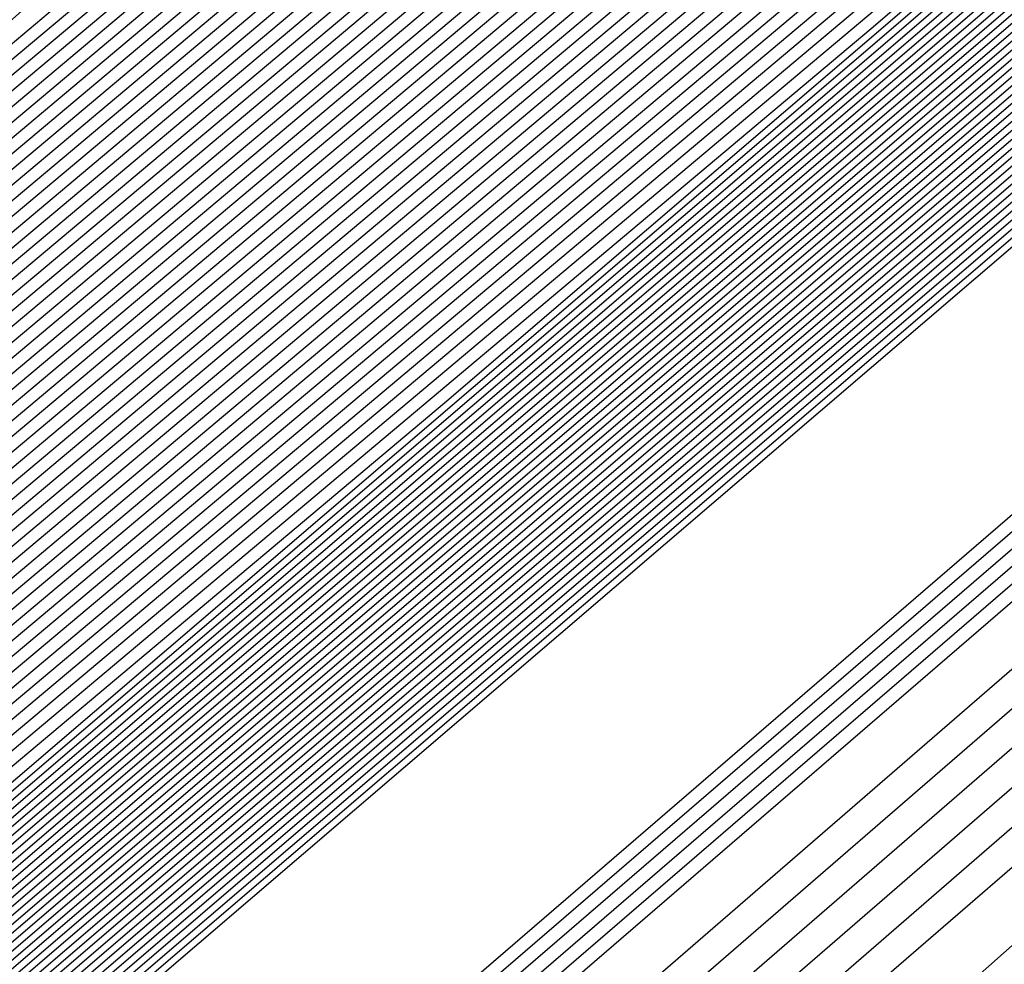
# Model space of a CAD drawing. Extents: x 3249832 to 3255657, y 13789405 to 13793316.
# Tile 763 of 1056: x 3253207.784 to 3253208.048, y 13791256.553 to 13791256.807. Entities that reach past the tile are written whole.
import ezdxf

# ---------------------------------------------------------------- set-up
doc = ezdxf.new("R2010")
doc.units = 0
doc.header["$LTSCALE"] = 100
doc.header["$MEASUREMENT"] = 0
for name, color, linetype in [('GRATIO_03231_CON', 1, 'CONTINUOUS'), ('GRATIO_0323_ICON', 1, 'CONTINUOUS'), ('TARGETS_EAST', 7, 'CONTINUOUS')]:
    doc.layers.add(name, color=color, linetype=linetype)

# ---------------------------------------------------------------- blocks, each defined once
blk = doc.blocks.new('Gratio_032316_contours')
at = {"layer": 'GRATIO_03231_CON', "color": 5, "linetype": 'Continuous', "flags": 128}
for points in [[(3253294.02117, 13791331.04278), (3253275.51252, 13791314.84857), (3253259.74641, 13791301.11971), (3253250.90118, 13791293.4869), (3253247.60749, 13791290.71421), (3253247.10911, 13791290.34906), (3253246.71171, 13791290.01217), (3253243.96878, 13791287.61762), (3253236.49572, 13791281.15281), (3253223.09361, 13791269.61112), (3253207.30623, 13791256.00981), (3253193.86302, 13791244.37213), (3253186.31196, 13791237.71784), (3253183.47503, 13791235.05279)], [(3253293.83167, 13791330.88045), (3253275.39736, 13791314.75135), (3253259.6945, 13791301.07777), (3253250.88464, 13791293.47583), (3253247.60402, 13791290.71447), (3253247.10757, 13791290.35085), (3253246.69656, 13791290.00204), (3253243.85762, 13791287.52479), (3253236.12374, 13791280.8358), (3253222.25472, 13791268.89288), (3253205.91767, 13791254.81834), (3253192.00653, 13791242.77561), (3253184.19264, 13791235.88971), (3253181.25697, 13791233.1319)], [(3253293.64218, 13791330.71812), (3253275.28219, 13791314.65413), (3253259.64258, 13791301.03582), (3253250.8681, 13791293.46475), (3253247.60055, 13791290.71473), (3253247.10604, 13791290.35265), (3253246.68141, 13791289.99191), (3253243.74646, 13791287.43197), (3253235.75176, 13791280.51879), (3253221.41583, 13791268.17464), (3253204.52912, 13791253.62687), (3253190.15004, 13791241.1791), (3253182.07332, 13791234.06158)], [(3253293.45268, 13791330.55578), (3253275.16702, 13791314.55691), (3253259.59067, 13791300.99388), (3253250.85155, 13791293.45368), (3253247.59708, 13791290.71499), (3253247.10451, 13791290.35445), (3253246.66626, 13791289.98178), (3253243.6353, 13791287.33914), (3253235.37978, 13791280.20179), (3253220.57694, 13791267.4564), (3253203.14057, 13791252.4354), (3253188.29355, 13791239.58258), (3253179.954, 13791232.23346)], [(3253308.44452, 13791343.76579), (3253293.07368, 13791330.23112), (3253274.93669, 13791314.36246), (3253259.48684, 13791300.90999), (3253250.81847, 13791293.43152), (3253247.59013, 13791290.71551), (3253247.10144, 13791290.35804), (3253246.63595, 13791289.96152), (3253243.41298, 13791287.15349), (3253234.63582, 13791279.56777), (3253218.89917, 13791266.01993), (3253200.36346, 13791250.05246), (3253184.58057, 13791236.38955), (3253175.71733, 13791228.58423), (3253172.40047, 13791225.5046), (3253171.87167, 13791224.84758), (3253171.83099, 13791224.68776), (3253171.81192, 13791224.61054), (3253171.80631, 13791224.57903), (3253171.80709, 13791224.56196), (3253171.81141, 13791224.55077), (3253171.8175, 13791224.5425)], [(3253308.192, 13791343.54795), (3253292.88418, 13791330.06879), (3253274.82152, 13791314.26524), (3253259.43492, 13791300.86805), (3253250.80192, 13791293.42045), (3253247.58666, 13791290.71576), (3253247.09991, 13791290.35984), (3253246.63023, 13791289.95949), (3253243.37731, 13791287.12548), (3253234.5186, 13791279.46953), (3253219.10173, 13791266.20888), (3253203.65505, 13791252.98282), (3253196.57706, 13791247.03615)], [(3253307.93948, 13791343.33011), (3253292.69468, 13791329.90645), (3253274.70635, 13791314.16802), (3253259.38301, 13791300.82611), (3253250.78538, 13791293.40937), (3253247.58319, 13791290.71602), (3253247.09838, 13791290.36164), (3253246.63006, 13791289.96223), (3253243.38596, 13791287.13554), (3253234.55099, 13791279.49977), (3253219.17525, 13791266.27429), (3253203.76972, 13791253.08339), (3253196.71057, 13791247.15255)], [(3253307.68696, 13791343.11228), (3253292.50518, 13791329.74412), (3253274.59119, 13791314.0708), (3253259.33109, 13791300.78416), (3253250.76884, 13791293.3983), (3253247.57972, 13791290.71628), (3253247.09685, 13791290.36343), (3253246.62988, 13791289.96496), (3253243.39462, 13791287.1456), (3253234.58339, 13791279.53), (3253219.24877, 13791266.33971), (3253203.88439, 13791253.18397), (3253196.84408, 13791247.26894)], [(3253307.18192, 13791342.67661), (3253292.12619, 13791329.41946), (3253274.36086, 13791313.87636), (3253259.22726, 13791300.70028), (3253250.73575, 13791293.37615), (3253247.57277, 13791290.7168), (3253247.09378, 13791290.36703), (3253246.62953, 13791289.97042), (3253243.41193, 13791287.16573), (3253234.64818, 13791279.59048), (3253219.39582, 13791266.47055), (3253204.11372, 13791253.38512), (3253197.11109, 13791247.50173)], [(3253306.9294, 13791342.45877), (3253291.93669, 13791329.25712), (3253274.24569, 13791313.77914), (3253259.17535, 13791300.65833), (3253250.71921, 13791293.36507), (3253247.5693, 13791290.71706), (3253247.09225, 13791290.36882), (3253246.62935, 13791289.97315), (3253243.42058, 13791287.17579), (3253234.68057, 13791279.62072), (3253219.46933, 13791266.53596), (3253204.22838, 13791253.4857), (3253197.2446, 13791247.61813)], [(3253306.67688, 13791342.24094), (3253291.74719, 13791329.09479), (3253274.13052, 13791313.68192), (3253259.12343, 13791300.61639), (3253250.70267, 13791293.354), (3253247.56583, 13791290.71731), (3253247.09072, 13791290.37062), (3253246.62918, 13791289.97588), (3253243.42924, 13791287.18585), (3253234.71297, 13791279.65096), (3253219.54285, 13791266.60138), (3253204.34305, 13791253.58627), (3253197.37811, 13791247.73453)], [(3253306.42436, 13791342.0231), (3253291.55769, 13791328.93246), (3253274.01535, 13791313.58469), (3253259.07151, 13791300.57445), (3253250.68613, 13791293.34292), (3253247.56236, 13791290.71757), (3253247.08919, 13791290.37242), (3253246.629, 13791289.97862), (3253243.43789, 13791287.19591), (3253234.74536, 13791279.68119), (3253219.61637, 13791266.6668), (3253204.45771, 13791253.68685), (3253197.51162, 13791247.85092)], [(3253305.91932, 13791341.58743), (3253291.17869, 13791328.60779), (3253273.78502, 13791313.39025), (3253258.96768, 13791300.49056), (3253250.65304, 13791293.32077), (3253247.55541, 13791290.71809), (3253247.08612, 13791290.37601), (3253246.62865, 13791289.98408), (3253243.4552, 13791287.21604), (3253234.81015, 13791279.74167), (3253219.76341, 13791266.79763), (3253204.68704, 13791253.888), (3253197.77863, 13791248.08372)], [(3253305.6668, 13791341.36959), (3253290.98919, 13791328.44546), (3253273.66985, 13791313.29303), (3253258.91577, 13791300.44861), (3253250.6365, 13791293.30969), (3253247.55194, 13791290.71835), (3253247.08459, 13791290.37781), (3253246.62848, 13791289.98681), (3253243.46386, 13791287.2261), (3253234.84255, 13791279.77191), (3253219.83693, 13791266.86305), (3253204.80171, 13791253.98858), (3253197.91214, 13791248.20012)], [(3253305.41428, 13791341.15176), (3253290.79969, 13791328.28313), (3253273.55469, 13791313.19581), (3253258.86385, 13791300.40667), (3253250.61995, 13791293.29862), (3253247.54847, 13791290.71861), (3253247.08306, 13791290.3796), (3253246.6283, 13791289.98954), (3253243.47251, 13791287.23616), (3253234.87494, 13791279.80214), (3253219.91045, 13791266.92847), (3253204.91637, 13791254.08915), (3253198.04565, 13791248.31651)], [(3253305.16176, 13791340.93392), (3253290.6102, 13791328.1208), (3253273.43952, 13791313.09859), (3253258.81194, 13791300.36473), (3253250.60341, 13791293.28754), (3253247.545, 13791290.71886), (3253247.08152, 13791290.3814), (3253246.62812, 13791289.99227), (3253243.48117, 13791287.24622), (3253234.90734, 13791279.83238), (3253219.98397, 13791266.99388), (3253205.03104, 13791254.18973), (3253198.17916, 13791248.43291)], [(3253304.65672, 13791340.49825), (3253290.2312, 13791327.79613), (3253273.20919, 13791312.90414), (3253258.70811, 13791300.28084), (3253250.57033, 13791293.26539), (3253247.53805, 13791290.71938), (3253247.07846, 13791290.385), (3253246.62777, 13791289.99774), (3253243.49848, 13791287.26634), (3253234.97213, 13791279.89286), (3253220.13101, 13791267.12472), (3253205.26037, 13791254.39088), (3253198.44617, 13791248.6657)], [(3253304.4042, 13791340.28041), (3253290.0417, 13791327.6338), (3253273.09402, 13791312.80692), (3253258.65619, 13791300.2389), (3253250.55378, 13791293.25432), (3253247.53458, 13791290.71964), (3253247.07693, 13791290.38679), (3253246.6276, 13791290.00047), (3253243.50713, 13791287.2764), (3253235.00453, 13791279.9231), (3253220.20453, 13791267.19013), (3253205.37503, 13791254.49146), (3253198.57968, 13791248.7821)], [(3253304.15168, 13791340.06258), (3253289.8522, 13791327.47147), (3253272.97886, 13791312.7097), (3253258.60428, 13791300.19695), (3253250.53724, 13791293.24324), (3253247.53111, 13791290.7199), (3253247.07539, 13791290.38859), (3253246.62742, 13791290.0032), (3253243.51579, 13791287.28647), (3253235.03692, 13791279.95333), (3253220.27805, 13791267.25555), (3253205.4897, 13791254.59203), (3253198.71319, 13791248.8985)], [(3253303.89916, 13791339.84474), (3253289.6627, 13791327.30914), (3253272.86369, 13791312.61248), (3253258.55236, 13791300.15501), (3253250.5207, 13791293.23216), (3253247.52764, 13791290.72015), (3253247.07386, 13791290.39039), (3253246.62724, 13791290.00593), (3253243.52444, 13791287.29653), (3253235.06932, 13791279.98357), (3253220.35157, 13791267.32097), (3253205.60436, 13791254.69261), (3253198.8467, 13791249.01489)], [(3253303.39412, 13791339.40907), (3253289.2837, 13791326.98447), (3253272.63335, 13791312.41804), (3253258.44853, 13791300.07112), (3253250.48761, 13791293.21001), (3253247.52069, 13791290.72067), (3253247.0708, 13791290.39398), (3253246.62689, 13791290.0114), (3253243.54175, 13791287.31665), (3253235.13411, 13791280.04405), (3253220.49861, 13791267.4518), (3253205.83369, 13791254.89376), (3253199.11371, 13791249.24769)], [(3253303.1416, 13791339.19123), (3253289.09421, 13791326.82214), (3253272.51819, 13791312.32081), (3253258.39661, 13791300.02918), (3253250.47107, 13791293.19894), (3253247.51722, 13791290.72093), (3253247.06927, 13791290.39578), (3253246.62672, 13791290.01413), (3253243.55041, 13791287.32671), (3253235.1665, 13791280.07429), (3253220.57213, 13791267.51722), (3253205.94836, 13791254.99434), (3253199.24722, 13791249.36409)], [(3253302.88908, 13791338.9734), (3253288.90471, 13791326.65981), (3253272.40302, 13791312.22359), (3253258.3447, 13791299.98724), (3253250.45453, 13791293.18786), (3253247.51375, 13791290.72119), (3253247.06773, 13791290.39757), (3253246.62654, 13791290.01686), (3253243.55907, 13791287.33677), (3253235.1989, 13791280.10452), (3253220.64565, 13791267.58263), (3253206.06302, 13791255.09491), (3253199.38073, 13791249.48048)], [(3253302.63656, 13791338.75556), (3253288.71521, 13791326.49747), (3253272.28786, 13791312.12637), (3253258.29278, 13791299.94529), (3253250.43798, 13791293.17679), (3253247.51028, 13791290.72145), (3253247.0662, 13791290.39937), (3253246.62637, 13791290.01959), (3253243.56772, 13791287.34683), (3253235.23129, 13791280.13476), (3253220.71917, 13791267.64805), (3253206.17769, 13791255.19549), (3253199.51423, 13791249.59688)], [(3253302.13153, 13791338.31989), (3253288.33621, 13791326.17281), (3253272.05752, 13791311.93193), (3253258.18895, 13791299.8614), (3253250.4049, 13791293.15464), (3253247.50334, 13791290.72196), (3253247.06314, 13791290.40297), (3253246.62601, 13791290.02505), (3253243.58503, 13791287.36696), (3253235.29608, 13791280.19524), (3253220.86621, 13791267.77889), (3253206.40702, 13791255.39664), (3253199.78125, 13791249.82967)], [(3253301.879, 13791338.10206), (3253288.14671, 13791326.01048), (3253271.94236, 13791311.83471), (3253258.13704, 13791299.81946), (3253250.38836, 13791293.14356), (3253247.49986, 13791290.72222), (3253247.0616, 13791290.40476), (3253246.62584, 13791290.02779), (3253243.59369, 13791287.37702), (3253235.32848, 13791280.22547), (3253220.93973, 13791267.8443), (3253206.52168, 13791255.49722), (3253199.91476, 13791249.94607)], [(3253301.62648, 13791337.88422), (3253287.95721, 13791325.84815), (3253271.82719, 13791311.73748), (3253258.08512, 13791299.77752), (3253250.37181, 13791293.13248), (3253247.49639, 13791290.72248), (3253247.06007, 13791290.40656), (3253246.62566, 13791290.03052), (3253243.60234, 13791287.38708), (3253235.36087, 13791280.25571), (3253221.01325, 13791267.90972), (3253206.63635, 13791255.59779), (3253200.04827, 13791250.06247)], [(3253301.37397, 13791337.66638), (3253287.76771, 13791325.68581), (3253271.71202, 13791311.64027), (3253258.03321, 13791299.73557), (3253250.35527, 13791293.12141), (3253247.49292, 13791290.72274), (3253247.05854, 13791290.40836), (3253246.62549, 13791290.03325), (3253243.611, 13791287.39714), (3253235.39327, 13791280.28595), (3253221.08677, 13791267.97514), (3253206.75101, 13791255.69837), (3253200.18178, 13791250.17887)], [(3253300.86893, 13791337.23071), (3253287.38872, 13791325.36115), (3253271.48169, 13791311.44582), (3253257.92938, 13791299.65169), (3253250.32219, 13791293.09926), (3253247.48598, 13791290.72325), (3253247.05547, 13791290.41195), (3253246.62514, 13791290.03871), (3253243.62831, 13791287.41727), (3253235.45806, 13791280.34643), (3253221.23381, 13791268.10597), (3253206.98034, 13791255.89952), (3253200.44879, 13791250.41166)], [(3253300.61641, 13791337.01288), (3253287.19922, 13791325.19882), (3253271.36652, 13791311.3486), (3253257.87746, 13791299.60974), (3253250.30564, 13791293.08818), (3253247.4825, 13791290.72351), (3253247.05394, 13791290.41375), (3253246.62496, 13791290.04144), (3253243.63696, 13791287.42733), (3253235.49045, 13791280.37666), (3253221.30733, 13791268.17139), (3253207.09501, 13791256.0001), (3253200.5823, 13791250.52806)], [(3253300.36389, 13791336.79504), (3253287.00972, 13791325.03648), (3253271.25136, 13791311.25138), (3253257.82555, 13791299.5678), (3253250.2891, 13791293.07711), (3253247.47903, 13791290.72377), (3253247.05241, 13791290.41554), (3253246.62478, 13791290.04418), (3253243.64562, 13791287.43739), (3253235.52285, 13791280.4069), (3253221.38085, 13791268.2368), (3253207.20967, 13791256.10068), (3253200.71581, 13791250.64445)], [(3253300.11137, 13791336.57721), (3253286.82022, 13791324.87415), (3253271.13619, 13791311.15416), (3253257.77363, 13791299.52586), (3253250.27256, 13791293.06603), (3253247.47556, 13791290.72403), (3253247.05088, 13791290.41734), (3253246.62461, 13791290.04691), (3253243.65427, 13791287.44745), (3253235.55525, 13791280.43714), (3253221.45437, 13791268.30222), (3253207.32434, 13791256.20125), (3253200.84931, 13791250.76085)], [(3253299.60633, 13791336.14153), (3253286.44122, 13791324.54949), (3253270.90586, 13791310.95971), (3253257.6698, 13791299.44197), (3253250.23947, 13791293.04388), (3253247.46862, 13791290.72454), (3253247.04781, 13791290.42093), (3253246.62426, 13791290.05237), (3253243.67158, 13791287.46757), (3253235.62004, 13791280.49761), (3253221.60141, 13791268.43306), (3253207.55367, 13791256.4024), (3253201.11633, 13791250.99364)], [(3253299.35381, 13791335.9237), (3253286.25172, 13791324.38716), (3253270.79069, 13791310.86249), (3253257.61789, 13791299.40003), (3253250.22293, 13791293.0328), (3253247.46514, 13791290.7248), (3253247.04628, 13791290.42273), (3253246.62408, 13791290.0551), (3253243.68024, 13791287.47763), (3253235.65243, 13791280.52785), (3253221.67493, 13791268.49847), (3253207.66834, 13791256.50298), (3253201.24984, 13791251.11004)], [(3253299.10129, 13791335.70586), (3253286.06223, 13791324.22482), (3253270.67552, 13791310.76527), (3253257.56597, 13791299.35808), (3253250.20639, 13791293.02173), (3253247.46167, 13791290.72506), (3253247.04475, 13791290.42453), (3253246.62391, 13791290.05783), (3253243.68889, 13791287.4877), (3253235.68483, 13791280.55809), (3253221.74845, 13791268.56389), (3253207.783, 13791256.60355), (3253201.38335, 13791251.22644)], [(3253298.84877, 13791335.48803), (3253285.87273, 13791324.06249), (3253270.56035, 13791310.66805), (3253257.51405, 13791299.31614), (3253250.18984, 13791293.01065), (3253247.4582, 13791290.72532), (3253247.04322, 13791290.42633), (3253246.62373, 13791290.06056), (3253243.69755, 13791287.49776), (3253235.71722, 13791280.58833), (3253221.82197, 13791268.62931), (3253207.89767, 13791256.70413), (3253201.51686, 13791251.34284)], [(3253298.34373, 13791335.05235), (3253285.49373, 13791323.73782), (3253270.33006, 13791310.47357), (3253257.41034, 13791299.23211), (3253250.15702, 13791292.9882), (3253247.45165, 13791290.72536), (3253247.04061, 13791290.42937), (3253246.62378, 13791290.06555), (3253243.71512, 13791287.51757), (3253235.78213, 13791280.64867), (3253221.96904, 13791268.7601), (3253208.127, 13791256.90528), (3253201.78387, 13791251.57563)], [(3253298.09121, 13791334.83452), (3253285.30424, 13791323.57548), (3253270.21493, 13791310.37629), (3253257.35856, 13791299.19), (3253250.14077, 13791292.97675), (3253247.44864, 13791290.72505), (3253247.03961, 13791290.4305), (3253246.62406, 13791290.06771), (3253243.72406, 13791287.52727), (3253235.81466, 13791280.67874), (3253222.0426, 13791268.82547), (3253208.24167, 13791257.00585), (3253201.91738, 13791251.69203)], [(3253297.83869, 13791334.61668), (3253285.11475, 13791323.41314), (3253270.09981, 13791310.27902), (3253257.30679, 13791299.14788), (3253250.12455, 13791292.96527), (3253247.44567, 13791290.72468), (3253247.03867, 13791290.43158), (3253246.62439, 13791290.06982), (3253243.73305, 13791287.53693), (3253235.8472, 13791280.70879), (3253222.11616, 13791268.89083), (3253208.35634, 13791257.10642), (3253202.05089, 13791251.80842)], [(3253222.18973, 13791268.9562), (3253208.47101, 13791257.20698), (3253202.18439, 13791251.92482), (3253202.18439, 13791251.92482), (3253208.30778, 13791257.39414), (3253221.8874, 13791269.30278)], [(3253222.33685, 13791269.08692), (3253208.70035, 13791257.40813), (3253202.45141, 13791252.15761), (3253202.45141, 13791252.15761), (3253208.5381, 13791257.59416), (3253222.03635, 13791269.43142)], [(3253222.41042, 13791269.15229), (3253208.81502, 13791257.50869), (3253202.58492, 13791252.27401), (3253202.58492, 13791252.27401), (3253208.65326, 13791257.69417), (3253222.11082, 13791269.49575)], [(3253222.48398, 13791269.21765), (3253208.92969, 13791257.60926), (3253202.71843, 13791252.39041), (3253202.71843, 13791252.39041), (3253208.76842, 13791257.79418), (3253222.18529, 13791269.56007)], [(3253222.55754, 13791269.28301), (3253209.04436, 13791257.70983), (3253202.85194, 13791252.50681), (3253202.85193, 13791252.50681), (3253208.88358, 13791257.89419), (3253222.25977, 13791269.62439)], [(3253222.70467, 13791269.41374), (3253209.2737, 13791257.91097), (3253203.11895, 13791252.7396), (3253203.11895, 13791252.7396), (3253209.1139, 13791258.0942), (3253222.40871, 13791269.75304)], [(3253222.77823, 13791269.4791), (3253209.38837, 13791258.01154), (3253203.25246, 13791252.856), (3253203.25246, 13791252.856), (3253209.22906, 13791258.19421), (3253222.48319, 13791269.81736)], [(3253222.8518, 13791269.54447), (3253209.50304, 13791258.11211), (3253203.38597, 13791252.97239), (3253203.38597, 13791252.97239), (3253209.34422, 13791258.29422), (3253222.55766, 13791269.88168)], [(3253222.92536, 13791269.60983), (3253209.61771, 13791258.21268), (3253203.51947, 13791253.08879), (3253203.51947, 13791253.08879), (3253209.45938, 13791258.39423), (3253222.63214, 13791269.946)], [(3253294.55593, 13791331.78482), (3253282.65133, 13791321.30274), (3253268.6032, 13791309.01445), (3253256.6338, 13791298.60027), (3253249.91373, 13791292.81609), (3253247.40711, 13791290.71997), (3253247.02638, 13791290.44557), (3253246.62867, 13791290.09727), (3253243.8498, 13791287.66252), (3253236.27025, 13791281.09954), (3253223.07249, 13791269.74056), (3253209.84706, 13791258.41382), (3253203.78649, 13791253.32159), (3253203.78649, 13791253.32159), (3253209.68971, 13791258.59423), (3253222.78114, 13791270.07458), (3253235.89161, 13791281.53353), (3253243.79641, 13791288.43297), (3253249.04881, 13791292.99861), (3253256.14655, 13791299.14707), (3253268.13516, 13791309.52901), (3253282.25127, 13791321.73092), (3253294.2793, 13791332.07331)], [(3253294.30341, 13791331.56698), (3253282.46184, 13791321.1404), (3253268.48808, 13791308.91717), (3253256.58203, 13791298.55815), (3253249.89752, 13791292.80461), (3253247.40414, 13791290.71961), (3253247.02543, 13791290.44664), (3253246.629, 13791290.09938), (3253243.85878, 13791287.67218), (3253236.30279, 13791281.1296), (3253223.14605, 13791269.80592), (3253209.96173, 13791258.51439), (3253203.92, 13791253.43798), (3253203.92, 13791253.43798), (3253209.80487, 13791258.69424), (3253222.85565, 13791270.13885), (3253235.92547, 13791281.56208), (3253243.80512, 13791288.43921), (3253249.03601, 13791292.98573), (3253256.09723, 13791299.1022), (3253268.02248, 13791309.42905), (3253282.06389, 13791321.56632), (3253294.02824, 13791331.85395)], [(3253294.05089, 13791331.34915), (3253282.27235, 13791320.97806), (3253268.37296, 13791308.8199), (3253256.53026, 13791298.51602), (3253249.8813, 13791292.79314), (3253247.40117, 13791290.71925), (3253247.02448, 13791290.44772), (3253246.62933, 13791290.10149), (3253243.86776, 13791287.68184), (3253236.33533, 13791281.15966), (3253223.21961, 13791269.87129), (3253210.0764, 13791258.61496), (3253204.05351, 13791253.55438), (3253204.05351, 13791253.55438), (3253209.92004, 13791258.79424), (3253222.93017, 13791270.20313), (3253235.95934, 13791281.59062), (3253243.81382, 13791288.44544), (3253249.02321, 13791292.97286), (3253256.04791, 13791299.05733), (3253267.90979, 13791309.32909), (3253281.87651, 13791321.40172), (3253293.77719, 13791331.63458)], [(3253293.79837, 13791331.13131), (3253282.08285, 13791320.81572), (3253268.25784, 13791308.72262), (3253256.47849, 13791298.4739), (3253249.86508, 13791292.78166), (3253247.39821, 13791290.71889), (3253247.02354, 13791290.4488), (3253246.62966, 13791290.1036), (3253243.87675, 13791287.6915), (3253236.36787, 13791281.18972), (3253223.29318, 13791269.93665), (3253210.19107, 13791258.71553), (3253204.18702, 13791253.67078), (3253204.18701, 13791253.67078), (3253210.0352, 13791258.89424), (3253223.00468, 13791270.26741), (3253235.9932, 13791281.61917), (3253243.82253, 13791288.45167), (3253249.01041, 13791292.95999), (3253255.9986, 13791299.01245), (3253267.79711, 13791309.22914), (3253281.68913, 13791321.23712), (3253293.52613, 13791331.41522)], [(3253281.70387, 13791320.49104), (3253268.02759, 13791308.52807), (3253256.37495, 13791298.38965), (3253249.83265, 13791292.75871), (3253247.39227, 13791290.71816), (3253247.02165, 13791290.45095), (3253246.63032, 13791290.10782), (3253243.89471, 13791287.71083), (3253236.43295, 13791281.24983), (3253223.4403, 13791270.06738), (3253210.42041, 13791258.91666), (3253204.45403, 13791253.90357), (3253204.45403, 13791253.90357), (3253210.2655, 13791259.09429), (3253223.15342, 13791270.39627), (3253236.05998, 13791281.67732), (3253243.49467, 13791288.16911), (3253246.23629, 13791290.55891), (3253246.63094, 13791290.89792), (3253246.97688, 13791291.19282), (3253249.38096, 13791293.27243), (3253255.90221, 13791298.92109), (3253267.57241, 13791309.02875), (3253281.31446, 13791320.90786)], [(3253281.51437, 13791320.3287), (3253267.91246, 13791308.4308), (3253256.32319, 13791298.34753), (3253249.81643, 13791292.74723), (3253247.38931, 13791290.7178), (3253247.0207, 13791290.45203), (3253246.63065, 13791290.10993), (3253243.90369, 13791287.72049), (3253236.4655, 13791281.27989), (3253223.51387, 13791270.13274), (3253210.53508, 13791259.01723), (3253204.58754, 13791254.01997), (3253204.58754, 13791254.01997), (3253210.38066, 13791259.1943), (3253223.22789, 13791270.4606), (3253236.0937, 13791281.70603), (3253243.50493, 13791288.17732), (3253246.23793, 13791290.55953), (3253246.63143, 13791290.89735), (3253246.97568, 13791291.19044), (3253249.36691, 13791293.25849), (3253255.85289, 13791298.87622), (3253267.45972, 13791308.92879), (3253281.12708, 13791320.74326)], [(3253281.32488, 13791320.16636), (3253267.79734, 13791308.33352), (3253256.27142, 13791298.30541), (3253249.80022, 13791292.73576), (3253247.38634, 13791290.71744), (3253247.01976, 13791290.4531), (3253246.63098, 13791290.11204), (3253243.91267, 13791287.73015), (3253236.49804, 13791281.30995), (3253223.58743, 13791270.1981), (3253210.64975, 13791259.1178), (3253204.72105, 13791254.13636), (3253204.72105, 13791254.13637), (3253210.49582, 13791259.2943), (3253223.30236, 13791270.52492), (3253236.12742, 13791281.73474), (3253243.51518, 13791288.18552), (3253246.23956, 13791290.56015), (3253246.63193, 13791290.89678), (3253246.97448, 13791291.18805), (3253249.35287, 13791293.24455), (3253255.80356, 13791298.83135), (3253267.34704, 13791308.82884), (3253280.9397, 13791320.57865)], [(3253281.13539, 13791320.00402), (3253267.68222, 13791308.23625), (3253256.21965, 13791298.26328), (3253249.784, 13791292.72428), (3253247.38337, 13791290.71708), (3253247.01881, 13791290.45418), (3253246.63131, 13791290.11416), (3253243.92165, 13791287.73981), (3253236.53058, 13791281.34001), (3253223.66099, 13791270.26347), (3253210.76442, 13791259.21837), (3253204.85455, 13791254.25276), (3253204.85455, 13791254.25276), (3253210.61098, 13791259.39431), (3253223.37683, 13791270.58925), (3253236.16114, 13791281.76345), (3253243.52543, 13791288.19373), (3253246.2412, 13791290.56077), (3253246.63242, 13791290.89621), (3253246.97329, 13791291.18567), (3253249.33882, 13791293.23061), (3253255.75424, 13791298.78648), (3253267.23435, 13791308.72888), (3253280.75231, 13791320.41405)], [(3253267.45197, 13791308.0417), (3253256.11611, 13791298.17904), (3253249.75157, 13791292.70133), (3253247.37744, 13791290.71635), (3253247.01692, 13791290.45633), (3253246.63197, 13791290.11838), (3253243.93961, 13791287.75913), (3253236.59567, 13791281.40012), (3253223.80812, 13791270.3942), (3253210.99376, 13791259.41951), (3253205.12157, 13791254.48556), (3253205.12157, 13791254.48556), (3253210.84129, 13791259.59433), (3253223.52577, 13791270.7179), (3253236.22858, 13791281.82086), (3253243.54593, 13791288.21014), (3253246.24446, 13791290.562), (3253246.6334, 13791290.89508), (3253246.97089, 13791291.1809), (3253249.31072, 13791293.20273), (3253255.65559, 13791298.69674), (3253267.00898, 13791308.52897)], [(3253267.33685, 13791307.94442), (3253256.06434, 13791298.13691), (3253249.73535, 13791292.68985), (3253247.37447, 13791290.71599), (3253247.01598, 13791290.45741), (3253246.6323, 13791290.12049), (3253243.9486, 13791287.76879), (3253236.62821, 13791281.43018), (3253223.88168, 13791270.45956), (3253211.10843, 13791259.52008), (3253205.25508, 13791254.60195), (3253205.25508, 13791254.60195), (3253210.95645, 13791259.69434), (3253223.60023, 13791270.78223), (3253236.2623, 13791281.84957), (3253243.55619, 13791288.21834), (3253246.2461, 13791290.56262), (3253246.63389, 13791290.89451), (3253246.96969, 13791291.17852), (3253249.29667, 13791293.18879), (3253255.60626, 13791298.65187), (3253266.8963, 13791308.42902)], [(3253267.22172, 13791307.84715), (3253256.01257, 13791298.09479), (3253249.71913, 13791292.67838), (3253247.37151, 13791290.71563), (3253247.01503, 13791290.45848), (3253246.63263, 13791290.1226), (3253243.95758, 13791287.77846), (3253236.66075, 13791281.46024), (3253223.95525, 13791270.52492), (3253211.2231, 13791259.62065), (3253205.38858, 13791254.71835), (3253205.38859, 13791254.71835), (3253211.07161, 13791259.79435), (3253223.6747, 13791270.84655), (3253236.29602, 13791281.87828), (3253243.56644, 13791288.22655), (3253246.24773, 13791290.56324), (3253246.63439, 13791290.89394), (3253246.9685, 13791291.17613), (3253249.28262, 13791293.17485), (3253255.55694, 13791298.607), (3253266.78361, 13791308.32906)], [(3253267.1066, 13791307.74987), (3253255.96081, 13791298.05266), (3253249.70292, 13791292.6669), (3253247.36854, 13791290.71526), (3253247.01409, 13791290.45956), (3253246.63296, 13791290.12471), (3253243.96656, 13791287.78812), (3253236.69329, 13791281.49029), (3253224.02881, 13791270.59029), (3253211.33777, 13791259.72122), (3253205.52209, 13791254.83475), (3253205.52209, 13791254.83475), (3253211.18677, 13791259.89435), (3253223.74917, 13791270.91088), (3253236.32974, 13791281.90699), (3253243.57669, 13791288.23475), (3253246.24937, 13791290.56386), (3253246.63488, 13791290.89337), (3253246.9673, 13791291.17375), (3253249.26858, 13791293.16091), (3253255.50762, 13791298.56213), (3253266.67093, 13791308.22911)], [(3253266.87636, 13791307.55532), (3253255.85727, 13791297.96842), (3253249.67048, 13791292.64395), (3253247.36261, 13791290.71454), (3253247.01219, 13791290.46171), (3253246.63362, 13791290.12893), (3253243.98452, 13791287.80744), (3253236.75838, 13791281.55041), (3253224.17594, 13791270.72101), (3253211.56711, 13791259.92236), (3253205.78911, 13791255.06754), (3253205.78911, 13791255.06754), (3253211.41709, 13791260.09437), (3253223.89811, 13791271.03953), (3253236.39717, 13791281.9644), (3253243.59719, 13791288.25117), (3253246.25263, 13791290.56509), (3253246.63586, 13791290.89224), (3253246.96491, 13791291.16898), (3253249.24048, 13791293.13303), (3253255.40897, 13791298.4724), (3253266.44556, 13791308.0292)], [(3253266.76123, 13791307.45805), (3253255.8055, 13791297.92629), (3253249.65427, 13791292.63247), (3253247.35964, 13791290.71418), (3253247.01125, 13791290.46279), (3253246.63395, 13791290.13104), (3253243.9935, 13791287.8171), (3253236.79092, 13791281.58047), (3253224.2495, 13791270.78638), (3253211.68179, 13791260.02293), (3253205.92262, 13791255.18394), (3253205.92262, 13791255.18394), (3253211.53225, 13791260.19438), (3253223.97258, 13791271.10386), (3253236.43089, 13791281.99311), (3253243.60744, 13791288.25937), (3253246.25427, 13791290.56571), (3253246.63635, 13791290.89167), (3253246.96371, 13791291.1666), (3253249.22643, 13791293.11909), (3253255.35964, 13791298.42753), (3253266.33287, 13791307.92924)], [(3253266.64611, 13791307.36077), (3253255.75373, 13791297.88417), (3253249.63805, 13791292.621), (3253247.35667, 13791290.71382), (3253247.0103, 13791290.46387), (3253246.63428, 13791290.13316), (3253244.00248, 13791287.82676), (3253236.82346, 13791281.61053), (3253224.32306, 13791270.85174), (3253211.79646, 13791260.1235), (3253206.05613, 13791255.30034), (3253206.05613, 13791255.30033), (3253211.64741, 13791260.29439), (3253224.04705, 13791271.16818), (3253236.46461, 13791282.02182), (3253243.6177, 13791288.26758), (3253246.2559, 13791290.56633), (3253246.63684, 13791290.8911), (3253246.96251, 13791291.16422), (3253249.21238, 13791293.10515), (3253255.31032, 13791298.38266), (3253266.22019, 13791307.82929)], [(3253266.53099, 13791307.2635), (3253255.70196, 13791297.84205), (3253249.62183, 13791292.60952), (3253247.35371, 13791290.71345), (3253247.00936, 13791290.46494), (3253246.63461, 13791290.13527), (3253244.01147, 13791287.83642), (3253236.856, 13791281.64058), (3253224.39663, 13791270.9171), (3253211.91113, 13791260.22407), (3253206.18963, 13791255.41673), (3253206.18963, 13791255.41673), (3253211.76257, 13791260.3944), (3253224.12152, 13791271.23251), (3253236.49833, 13791282.05053), (3253243.62795, 13791288.27578), (3253246.25754, 13791290.56695), (3253246.63734, 13791290.89054), (3253246.96131, 13791291.16183), (3253249.19833, 13791293.09121), (3253255.26099, 13791298.33779), (3253266.1075, 13791307.72933)], [(3253266.30074, 13791307.06895), (3253255.59843, 13791297.7578), (3253249.5894, 13791292.58657), (3253247.34778, 13791290.71273), (3253247.00747, 13791290.4671), (3253246.63526, 13791290.13949), (3253244.02943, 13791287.85574), (3253236.92109, 13791281.7007), (3253224.54375, 13791271.04783), (3253212.14047, 13791260.42521), (3253206.45665, 13791255.64953), (3253206.45665, 13791255.64953), (3253211.99289, 13791260.59441), (3253224.27046, 13791271.36115), (3253236.56577, 13791282.10794), (3253243.64845, 13791288.29219), (3253246.2608, 13791290.56818), (3253246.63832, 13791290.8894), (3253246.95892, 13791291.15707), (3253249.17024, 13791293.06333), (3253255.16235, 13791298.24805), (3253265.88213, 13791307.52942)], [(3253266.18562, 13791306.97167), (3253255.54666, 13791297.71567), (3253249.57318, 13791292.57509), (3253247.34481, 13791290.71237), (3253247.00652, 13791290.46817), (3253246.63559, 13791290.1416), (3253244.03841, 13791287.86541), (3253236.95363, 13791281.73076), (3253224.61732, 13791271.1132), (3253212.25514, 13791260.52577), (3253206.59016, 13791255.76592), (3253206.59016, 13791255.76592), (3253212.10805, 13791260.69442), (3253224.34492, 13791271.42548), (3253236.59949, 13791282.13665), (3253243.6587, 13791288.3004), (3253246.26244, 13791290.5688), (3253246.63881, 13791290.88883), (3253246.95772, 13791291.15468), (3253249.15619, 13791293.04939), (3253255.11302, 13791298.20318), (3253265.76944, 13791307.42947)], [(3253266.07049, 13791306.8744), (3253255.49489, 13791297.67355), (3253249.55697, 13791292.56362), (3253247.34184, 13791290.712), (3253247.00558, 13791290.46925), (3253246.63592, 13791290.14371), (3253244.04739, 13791287.87507), (3253236.98617, 13791281.76081), (3253224.69088, 13791271.17856), (3253212.36981, 13791260.62634), (3253206.72366, 13791255.88232), (3253206.72367, 13791255.88232), (3253212.22321, 13791260.79443), (3253224.41939, 13791271.4898), (3253236.63321, 13791282.16536), (3253243.66895, 13791288.30861), (3253246.26407, 13791290.56942), (3253246.6393, 13791290.88827), (3253246.95652, 13791291.1523), (3253249.14214, 13791293.03545), (3253255.0637, 13791298.15831), (3253265.65676, 13791307.32951)], [(3253265.95537, 13791306.77712), (3253255.44312, 13791297.63143), (3253249.54075, 13791292.55214), (3253247.33888, 13791290.71164), (3253247.00463, 13791290.47032), (3253246.63625, 13791290.14582), (3253244.05637, 13791287.88473), (3253237.01871, 13791281.79087), (3253224.76444, 13791271.24392), (3253212.48448, 13791260.72691), (3253206.85717, 13791255.99872), (3253206.85717, 13791255.99872), (3253212.33837, 13791260.89444), (3253224.49386, 13791271.55413), (3253236.66693, 13791282.19407), (3253243.67921, 13791288.31681), (3253246.26571, 13791290.57004), (3253246.6398, 13791290.8877), (3253246.95533, 13791291.14992), (3253249.12809, 13791293.02151), (3253255.01437, 13791298.11344), (3253265.54407, 13791307.22956)], [(3253265.72512, 13791306.58257), (3253255.33958, 13791297.54718), (3253249.50832, 13791292.52919), (3253247.33294, 13791290.71092), (3253247.00274, 13791290.47248), (3253246.63691, 13791290.15005), (3253244.07433, 13791287.90405), (3253237.0838, 13791281.85099), (3253224.91157, 13791271.37465), (3253212.71382, 13791260.92805), (3253207.12419, 13791256.23151), (3253207.12419, 13791256.23151), (3253212.56869, 13791261.09446), (3253224.6428, 13791271.68278), (3253236.73437, 13791282.25148), (3253243.69971, 13791288.33322), (3253246.26897, 13791290.57127), (3253246.64078, 13791290.88656), (3253246.95293, 13791291.14515), (3253249.1, 13791292.99362), (3253254.91572, 13791298.02371), (3253265.3187, 13791307.02965)], [(3253265.61, 13791306.4853), (3253255.28781, 13791297.50506), (3253249.4921, 13791292.51771), (3253247.32998, 13791290.71056), (3253247.0018, 13791290.47355), (3253246.63724, 13791290.15216), (3253244.08331, 13791287.91371), (3253237.11634, 13791281.88104), (3253224.98513, 13791271.44001), (3253212.82849, 13791261.02862), (3253207.2577, 13791256.34791), (3253207.2577, 13791256.34791), (3253212.68385, 13791261.19447), (3253224.71727, 13791271.7471), (3253236.76809, 13791282.28019), (3253243.70996, 13791288.34143), (3253246.27061, 13791290.57189), (3253246.64127, 13791290.88599), (3253246.95174, 13791291.14277), (3253249.08595, 13791292.97968), (3253254.8664, 13791297.97884), (3253265.20602, 13791306.92969)], [(3253265.49488, 13791306.38803), (3253255.23605, 13791297.46293), (3253249.47588, 13791292.50624), (3253247.32701, 13791290.71019), (3253247.00085, 13791290.47463), (3253246.63757, 13791290.15427), (3253244.0923, 13791287.92337), (3253237.14888, 13791281.9111), (3253225.0587, 13791271.50538), (3253212.94316, 13791261.12919), (3253207.39121, 13791256.46431), (3253207.39121, 13791256.46431), (3253212.79901, 13791261.29448), (3253224.79174, 13791271.81143), (3253236.80181, 13791282.3089), (3253243.72021, 13791288.34963), (3253246.27224, 13791290.57251), (3253246.64176, 13791290.88543), (3253246.95054, 13791291.14038), (3253249.0719, 13791292.96574), (3253254.81708, 13791297.93397), (3253265.09333, 13791306.82974)], [(3253265.37976, 13791306.29075), (3253255.18428, 13791297.42081), (3253249.45967, 13791292.49476), (3253247.32404, 13791290.70983), (3253246.9999, 13791290.47571), (3253246.6379, 13791290.15638), (3253244.10128, 13791287.93303), (3253237.18142, 13791281.94116), (3253225.13226, 13791271.57074), (3253213.05783, 13791261.22976), (3253207.52471, 13791256.5807), (3253207.52471, 13791256.5807), (3253212.91417, 13791261.39448), (3253224.86621, 13791271.87575), (3253236.83553, 13791282.33761), (3253243.73047, 13791288.35784), (3253246.27388, 13791290.57313), (3253246.64226, 13791290.88486), (3253246.94934, 13791291.138), (3253249.05785, 13791292.9518), (3253254.76775, 13791297.8891), (3253264.98065, 13791306.72978)]]:
    blk.add_lwpolyline(points, dxfattribs=at)
at = {"layer": 'GRATIO_03231_CON', "color": 1, "linetype": 'Continuous', "flags": 128}
for points in [[(3253305.67252, 13791341.15943), (3253291.44112, 13791328.73289), (3253274.09304, 13791313.59512), (3253259.13586, 13791300.57928), (3253250.7226, 13791293.32407), (3253247.58798, 13791290.69058), (3253247.11217, 13791290.34546), (3253246.74202, 13791290.03243), (3253244.1911, 13791287.80327), (3253237.23968, 13791281.78682), (3253224.77139, 13791271.04759), (3253210.08333, 13791258.39275), (3253197.57601, 13791247.56516)], [(3253301.48161, 13791337.48281), (3253288.76214, 13791326.38505), (3253272.61894, 13791312.30302), (3253258.50087, 13791300.02092), (3253250.53561, 13791293.15728), (3253247.56601, 13791290.66808), (3253247.1137, 13791290.34367), (3253246.75717, 13791290.04256), (3253244.30226, 13791287.8961), (3253237.61166, 13791282.10383), (3253225.61027, 13791271.76582), (3253211.47189, 13791259.58422), (3253199.4325, 13791249.16167)], [(3253297.2907, 13791333.80618), (3253286.08317, 13791324.03722), (3253271.14483, 13791311.01092), (3253257.86588, 13791299.46255), (3253250.34863, 13791292.99048), (3253247.54404, 13791290.64559), (3253247.11524, 13791290.34187), (3253246.77232, 13791290.05269), (3253244.41342, 13791287.98892), (3253237.98364, 13791282.42084), (3253226.44916, 13791272.48406), (3253212.86044, 13791260.77569), (3253201.28899, 13791250.75819)], [(3253283.4042, 13791321.68939), (3253269.67074, 13791309.71882), (3253257.23089, 13791298.90419), (3253250.16164, 13791292.82369), (3253247.52207, 13791290.6231), (3253247.11677, 13791290.34007), (3253246.78748, 13791290.06281), (3253244.52458, 13791288.08175), (3253238.35562, 13791282.73785), (3253227.28805, 13791273.2023), (3253214.24899, 13791261.96716), (3253203.14548, 13791252.3547), (3253196.90856, 13791246.85849)], [(3253284.71798, 13791322.7763), (3253278.04625, 13791316.99372), (3253266.72253, 13791307.13463), (3253255.9609, 13791297.78746), (3253249.78767, 13791292.4901), (3253247.47813, 13791290.57812), (3253247.11983, 13791290.33648), (3253246.81778, 13791290.08307), (3253244.7469, 13791288.2674), (3253239.09958, 13791283.37186), (3253228.96583, 13791274.63877), (3253217.0261, 13791264.3501), (3253206.85846, 13791255.54773), (3253201.14719, 13791250.51475)], [(3253265.24844, 13791305.84253), (3253255.32591, 13791297.2291), (3253249.60069, 13791292.32331), (3253247.45616, 13791290.55562), (3253247.12136, 13791290.33468), (3253246.83293, 13791290.0932), (3253244.85806, 13791288.36023), (3253239.47156, 13791283.68887), (3253229.80472, 13791275.35701), (3253218.41465, 13791265.54157), (3253208.71495, 13791257.14425), (3253203.26651, 13791252.34288), (3253201.21954, 13791250.41992)]]:
    blk.add_lwpolyline(points, dxfattribs=at)
at = {"layer": 'GRATIO_0323_ICON', "color": 7, "linetype": 'Continuous', "flags": 128}
for points in [[(3253293.26318, 13791330.39345), (3253275.05185, 13791314.45969), (3253259.53875, 13791300.95194), (3253250.83501, 13791293.4426), (3253247.59361, 13791290.71525), (3253247.10298, 13791290.35624), (3253246.6511, 13791289.97165), (3253243.52414, 13791287.24631), (3253235.0078, 13791279.88478), (3253219.73806, 13791266.73817), (3253201.75202, 13791251.24392), (3253186.43706, 13791237.98607), (3253177.83468, 13791230.40533)], [(3253307.43444, 13791342.89444), (3253292.31568, 13791329.58179), (3253274.47602, 13791313.97358), (3253259.27918, 13791300.74222), (3253250.7523, 13791293.38722), (3253247.57625, 13791290.71654), (3253247.09531, 13791290.36523), (3253246.62971, 13791289.96769), (3253243.40327, 13791287.15567), (3253234.61578, 13791279.56024), (3253219.3223, 13791266.40513), (3253203.99905, 13791253.28454), (3253196.97759, 13791247.38534)], [(3253306.17184, 13791341.80526), (3253291.36819, 13791328.77013), (3253273.90019, 13791313.48747), (3253259.0196, 13791300.5325), (3253250.66958, 13791293.33184), (3253247.55889, 13791290.71783), (3253247.08765, 13791290.37421), (3253246.62883, 13791289.98135), (3253243.44655, 13791287.20597), (3253234.77776, 13791279.71143), (3253219.68989, 13791266.73221), (3253204.57238, 13791253.78743), (3253197.64512, 13791247.96732)], [(3253304.90924, 13791340.71608), (3253290.4207, 13791327.95847), (3253273.32436, 13791313.00136), (3253258.76002, 13791300.32278), (3253250.58687, 13791293.27647), (3253247.54153, 13791290.71912), (3253247.07999, 13791290.3832), (3253246.62795, 13791289.99501), (3253243.48982, 13791287.25628), (3253234.93973, 13791279.86262), (3253220.05749, 13791267.0593), (3253205.1457, 13791254.2903), (3253198.31267, 13791248.54931)], [(3253303.64664, 13791339.62691), (3253289.4732, 13791327.1468), (3253272.74852, 13791312.51526), (3253258.50045, 13791300.11307), (3253250.50416, 13791293.22109), (3253247.52417, 13791290.72041), (3253247.07233, 13791290.39218), (3253246.62707, 13791290.00866), (3253243.5331, 13791287.30659), (3253235.10171, 13791280.01381), (3253220.42509, 13791267.38638), (3253205.71903, 13791254.79319), (3253198.9802, 13791249.13129)], [(3253302.38404, 13791338.53773), (3253288.52571, 13791326.33514), (3253272.17269, 13791312.02915), (3253258.24087, 13791299.90335), (3253250.42144, 13791293.16571), (3253247.50681, 13791290.7217), (3253247.06467, 13791290.40117), (3253246.62619, 13791290.02232), (3253243.57638, 13791287.3569), (3253235.26369, 13791280.165), (3253220.79269, 13791267.71347), (3253206.29235, 13791255.29606), (3253199.64775, 13791249.71328)], [(3253301.12145, 13791337.44855), (3253287.57822, 13791325.52348), (3253271.59685, 13791311.54304), (3253257.98129, 13791299.69363), (3253250.33873, 13791293.11033), (3253247.48945, 13791290.723), (3253247.05701, 13791290.41015), (3253246.62531, 13791290.03598), (3253243.61965, 13791287.4072), (3253235.42566, 13791280.31619), (3253221.16029, 13791268.04055), (3253206.86568, 13791255.79895), (3253200.31528, 13791250.29526)], [(3253299.85885, 13791336.35937), (3253286.63072, 13791324.71182), (3253271.02102, 13791311.05694), (3253257.72172, 13791299.48391), (3253250.25601, 13791293.05496), (3253247.47209, 13791290.72429), (3253247.04935, 13791290.41914), (3253246.62443, 13791290.04964), (3253243.66293, 13791287.45751), (3253235.58764, 13791280.46738), (3253221.52789, 13791268.36764), (3253207.439, 13791256.30182), (3253200.98282, 13791250.87725)], [(3253298.59625, 13791335.27019), (3253285.68323, 13791323.90016), (3253270.44519, 13791310.57083), (3253257.46214, 13791299.2742), (3253250.1733, 13791292.99958), (3253247.45473, 13791290.72558), (3253247.04168, 13791290.42812), (3253246.62355, 13791290.0633), (3253243.7062, 13791287.50782), (3253235.74962, 13791280.61857), (3253221.89549, 13791268.69472), (3253208.01233, 13791256.80471), (3253201.65036, 13791251.45923)], [(3253222.26329, 13791269.02156), (3253208.58568, 13791257.30755), (3253202.3179, 13791252.04122), (3253202.3179, 13791252.04122), (3253208.42294, 13791257.49415), (3253221.96187, 13791269.36711)], [(3253222.63111, 13791269.34838), (3253209.15903, 13791257.8104), (3253202.98544, 13791252.6232), (3253202.98544, 13791252.6232), (3253208.99874, 13791257.99419), (3253222.33424, 13791269.68871)], [(3253294.80845, 13791332.00265), (3253282.84083, 13791321.46507), (3253268.71833, 13791309.11172), (3253256.68557, 13791298.6424), (3253249.92995, 13791292.82756), (3253247.41007, 13791290.72034), (3253247.02732, 13791290.44449), (3253246.62834, 13791290.09516), (3253243.84082, 13791287.65286), (3253236.2377, 13791281.06949), (3253222.99892, 13791269.67519), (3253209.73238, 13791258.31325), (3253203.65298, 13791253.20519), (3253203.65298, 13791253.20519), (3253209.57454, 13791258.49423), (3253222.70663, 13791270.0103), (3253235.85774, 13791281.50498), (3253243.7877, 13791288.42674), (3253249.0616, 13791293.01148), (3253256.19586, 13791299.19195), (3253268.24784, 13791309.62896), (3253282.43865, 13791321.89552), (3253294.53035, 13791332.29267)], [(3253281.89336, 13791320.65338), (3253268.14271, 13791308.62535), (3253256.42672, 13791298.43178), (3253249.84887, 13791292.77018), (3253247.39524, 13791290.71852), (3253247.02259, 13791290.44987), (3253246.62999, 13791290.10571), (3253243.88573, 13791287.70117), (3253236.40041, 13791281.21978), (3253223.36674, 13791270.00201), (3253210.30574, 13791258.8161), (3253204.32052, 13791253.78717), (3253204.32052, 13791253.78717), (3253210.15034, 13791258.99428), (3253223.07895, 13791270.33195), (3253236.02626, 13791281.64861), (3253243.48442, 13791288.1609), (3253246.23466, 13791290.5583), (3253246.63045, 13791290.89848), (3253246.97808, 13791291.1952), (3253249.39501, 13791293.28637), (3253255.95153, 13791298.96595), (3253267.68509, 13791309.1287), (3253281.50184, 13791321.07246)], [(3253280.94589, 13791319.84168), (3253267.5671, 13791308.13897), (3253256.16788, 13791298.22116), (3253249.76778, 13791292.7128), (3253247.38041, 13791290.71671), (3253247.01787, 13791290.45526), (3253246.63164, 13791290.11627), (3253243.93063, 13791287.74947), (3253236.56312, 13791281.37006), (3253223.73456, 13791270.32883), (3253210.87909, 13791259.31894), (3253204.98806, 13791254.36916), (3253204.98806, 13791254.36916), (3253210.72614, 13791259.49432), (3253223.4513, 13791270.65358), (3253236.19486, 13791281.79216), (3253243.53568, 13791288.20193), (3253246.24283, 13791290.56139), (3253246.63291, 13791290.89565), (3253246.97209, 13791291.18328), (3253249.32477, 13791293.21667), (3253255.70491, 13791298.74161), (3253267.12167, 13791308.62893), (3253280.56493, 13791320.24945)], [(3253266.99148, 13791307.6526), (3253255.90904, 13791298.01054), (3253249.6867, 13791292.65542), (3253247.36557, 13791290.7149), (3253247.01314, 13791290.46064), (3253246.63329, 13791290.12682), (3253243.97554, 13791287.79778), (3253236.72583, 13791281.52035), (3253224.10237, 13791270.65565), (3253211.45244, 13791259.82179), (3253205.6556, 13791254.95114), (3253205.6556, 13791254.95114), (3253211.30193, 13791259.99436), (3253223.82364, 13791270.9752), (3253236.36345, 13791281.93569), (3253243.58694, 13791288.24296), (3253246.251, 13791290.56448), (3253246.63537, 13791290.89281), (3253246.9661, 13791291.17137), (3253249.25453, 13791293.14697), (3253255.45829, 13791298.51727), (3253266.55824, 13791308.12915)], [(3253266.41586, 13791307.16622), (3253255.65019, 13791297.79992), (3253249.60562, 13791292.59805), (3253247.35074, 13791290.71309), (3253247.00841, 13791290.46602), (3253246.63494, 13791290.13738), (3253244.02045, 13791287.84608), (3253236.88854, 13791281.67064), (3253224.47019, 13791270.98247), (3253212.0258, 13791260.32464), (3253206.32314, 13791255.53313), (3253206.32314, 13791255.53313), (3253211.87773, 13791260.49441), (3253224.19599, 13791271.29683), (3253236.53205, 13791282.07923), (3253243.6382, 13791288.28399), (3253246.25917, 13791290.56757), (3253246.63783, 13791290.88997), (3253246.96012, 13791291.15945), (3253249.18429, 13791293.07727), (3253255.21167, 13791298.29292), (3253265.99481, 13791307.62938)], [(3253265.84025, 13791306.67985), (3253255.39135, 13791297.5893), (3253249.52453, 13791292.54067), (3253247.33591, 13791290.71128), (3253247.00369, 13791290.4714), (3253246.63658, 13791290.14793), (3253244.06535, 13791287.89439), (3253237.05125, 13791281.82093), (3253224.83801, 13791271.30929), (3253212.59915, 13791260.82748), (3253206.99068, 13791256.11511), (3253206.99068, 13791256.11512), (3253212.45353, 13791260.99445), (3253224.56833, 13791271.61845), (3253236.70065, 13791282.22277), (3253243.68946, 13791288.32502), (3253246.26734, 13791290.57065), (3253246.64029, 13791290.88713), (3253246.95413, 13791291.14753), (3253249.11404, 13791293.00756), (3253254.96505, 13791298.06857), (3253265.43139, 13791307.1296)], [(3253265.26463, 13791306.19348), (3253255.13251, 13791297.37869), (3253249.44345, 13791292.48329), (3253247.32108, 13791290.70947), (3253246.99896, 13791290.47678), (3253246.63823, 13791290.15849), (3253244.11026, 13791287.9427), (3253237.21396, 13791281.97122), (3253225.20582, 13791271.6361), (3253213.1725, 13791261.33033), (3253207.65822, 13791256.6971), (3253207.65822, 13791256.6971), (3253213.02933, 13791261.49449), (3253224.94068, 13791271.94008), (3253236.86925, 13791282.36631), (3253243.74072, 13791288.36604), (3253246.27551, 13791290.57374), (3253246.64275, 13791290.88429), (3253246.94814, 13791291.13562), (3253249.0438, 13791292.93786), (3253254.71843, 13791297.84423), (3253264.86796, 13791306.62983)], [(3253288.90889, 13791326.45292), (3253280.72523, 13791319.34155), (3253268.19664, 13791308.42673), (3253256.59589, 13791298.34582), (3253249.97466, 13791292.6569), (3253247.5001, 13791290.60061), (3253247.1183, 13791290.33828), (3253246.80263, 13791290.07294), (3253244.63574, 13791288.17457), (3253238.7276, 13791283.05485), (3253228.12694, 13791273.92054), (3253215.63755, 13791263.15863), (3253205.00197, 13791253.95122), (3253199.02788, 13791248.68662)]]:
    blk.add_lwpolyline(points, dxfattribs=at)

msp = doc.modelspace()

# ---------------------------------------------------------------- block references
at = {"layer": 'TARGETS_EAST'}
msp.add_blockref('Gratio_032316_contours', (0, 0), dxfattribs=at)

doc.saveas('drawing.dxf')
